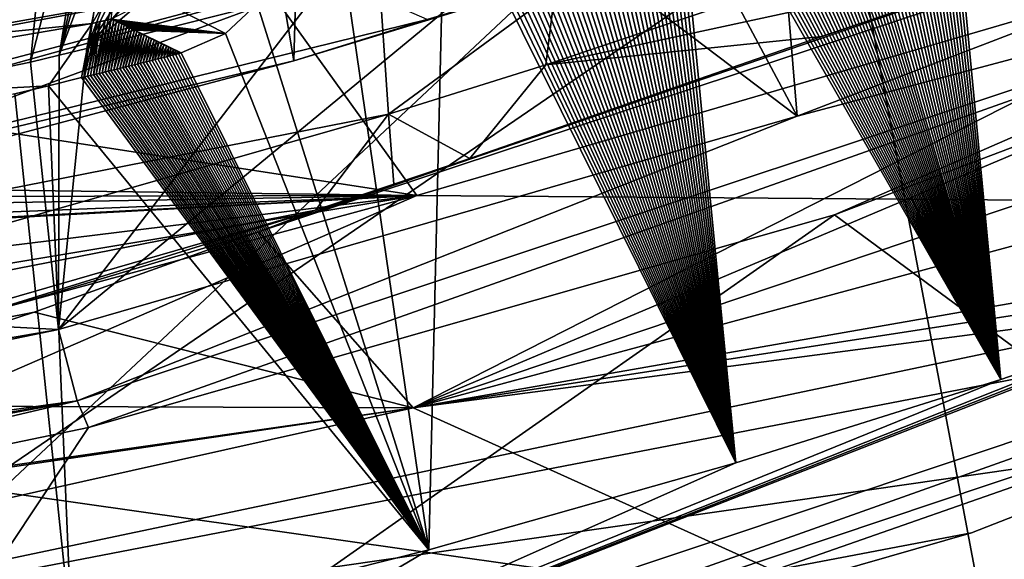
# Model space of a CAD drawing. Header units: metres. Extents: x -147 to 294, y -23 to 81.
# Tile 536 of 656: x 239.84 to 242.19, y 24.14 to 25.43. Entities that reach past the tile are written whole.
import ezdxf

# ---------------------------------------------------------------- set-up
doc = ezdxf.new("R2010")
doc.units = ezdxf.units.M
doc.layers.add('solid_AVA_153', color=7, linetype='CONTINUOUS')

msp = doc.modelspace()

# ---------------------------------------------------------------- linework, layer by layer
at = {"layer": 'solid_AVA_153'}
for points in [[(245.740753, 29.875259, 252.498108), (235.382919, 20.174784, 271.545105), (234.527771, 28.299406, 254.160568)], [(245.740753, 29.875259, 252.498108), (248.68512, 21.944908, 269.990875), (235.382919, 20.174784, 271.545105)], [(237.275391, 28.546392, 167.81636), (237.706573, 25.051956, 167.048798), (240.417999, 25.530716, 167.090698)], [(240.697891, 25.570168, 138.02034), (239.57045, 25.254509, 137.07222), (239.624069, 28.148182, 138.051407)], [(243.673233, 27.757956, 133.626556), (239.501175, 25.814024, 133.714294), (237.537369, 25.21674, 131.986908)], [(240.333527, 26.100431, 131.787186), (243.673233, 27.757956, 133.626556), (237.537369, 25.21674, 131.986908)], [(241.514343, 27.672237, 38), (234.881378, 24.941694, 38.263836), (234.814728, 25.574923, 38)], [(241.514343, 27.672237, 38), (241.820587, 27.113968, 38.263832), (234.881378, 24.941694, 38.263836)], [(241.820587, 27.113968, 38.263832), (234.909012, 24.679777, 38.900681), (234.881378, 24.941694, 38.263836)], [(241.820587, 27.113968, 38.263832), (237.469864, 25.131502, 38.900723), (234.909012, 24.679777, 38.900681)], [(241.820587, 27.113968, 38.263832), (239.943787, 25.933922, 38.900143), (237.469864, 25.131502, 38.900723)], [(241.817535, 25.734035, 266.11557), (245.346298, 25.263563, 267.65741), (243.884521, 27.096996, 263.346741)], [(240.496368, 25.333824, 158.516342), (240.260437, 26.736839, 158.937622), (240.537857, 26.829714, 158.872681)], [(241.295197, 25.576677, 158.265533), (240.496368, 25.333824, 158.516342), (240.537857, 26.829714, 158.872681)], [(239.662247, 25.112104, 158.650391), (240.01767, 26.574558, 158.961182), (240.260437, 26.736839, 158.937622)], [(240.496368, 25.333824, 158.516342), (239.662247, 25.112104, 158.650391), (240.260437, 26.736839, 158.937622)], [(240.417999, 25.530716, 167.090698), (240.790146, 25.012058, 169.307144), (246.560852, 26.697178, 168.194397)], [(246.560852, 26.697178, 168.194397), (240.790146, 25.012058, 169.307144), (243.830276, 24.988878, 171.477966)], [(239.662247, 25.112104, 158.650391), (239.853775, 26.475765, 158.973022), (240.01767, 26.574558, 158.961182)], [(245.615677, 26.547192, 149.922607), (246.037521, 26.275452, 153.760513), (240.78154, 24.505484, 148.193069)], [(243.823257, 26.05302, 145.105179), (245.615677, 26.547192, 149.922607), (240.78154, 24.505484, 148.193069)], [(239.662247, 25.112104, 158.650391), (239.667908, 26.442776, 159.000732), (239.853775, 26.475765, 158.973022)], [(234.896973, 24.789875, 135.06076), (234.897293, 24.786848, 134.737152), (240.675919, 26.277452, 136.384567)], [(237.24028, 25.182217, 135.57988), (234.896973, 24.789875, 135.06076), (240.675919, 26.277452, 136.384567)], [(234.897293, 24.786848, 134.737152), (234.897827, 24.781664, 134.2258), (240.675919, 26.277452, 136.384567)], [(234.897827, 24.781664, 134.2258), (239.501175, 25.814024, 133.714294), (240.675919, 26.277452, 136.384567)], [(237.24028, 25.182217, 135.57988), (240.675919, 26.277452, 136.384567), (238.797485, 25.601736, 136.134735)], [(246.037521, 26.275452, 153.760513), (245.480789, 25.774889, 155.593506), (240.78154, 24.505484, 148.193069)], [(242.792221, 24.783386, 159.01622), (242.182297, 26.208216, 159.717728), (242.170227, 26.203835, 159.72316)], [(242.792221, 24.783386, 159.01622), (242.194321, 26.212587, 159.712296), (242.182297, 26.208216, 159.717728)], [(242.792221, 24.783386, 159.01622), (242.121384, 26.186193, 159.744858), (242.109039, 26.181755, 159.750275)], [(242.792221, 24.783386, 159.01622), (242.133682, 26.19062, 159.739441), (242.121384, 26.186193, 159.744858)], [(242.792221, 24.783386, 159.01622), (242.14592, 26.195036, 159.734024), (242.133682, 26.19062, 159.739441)], [(242.792221, 24.783386, 159.01622), (242.158096, 26.19944, 159.728592), (242.14592, 26.195036, 159.734024)], [(242.792221, 24.783386, 159.01622), (242.170227, 26.203835, 159.72316), (242.158096, 26.19944, 159.728592)], [(242.792221, 24.783386, 159.01622), (242.059097, 26.163898, 159.771896), (242.046478, 26.159409, 159.777298)], [(242.792221, 24.783386, 159.01622), (242.071671, 26.168379, 159.766495), (242.059097, 26.163898, 159.771896)], [(242.792221, 24.783386, 159.01622), (242.084183, 26.172848, 159.761093), (242.071671, 26.168379, 159.766495)], [(242.792221, 24.783386, 159.01622), (242.096634, 26.177307, 159.755692), (242.084183, 26.172848, 159.761093)], [(242.792221, 24.783386, 159.01622), (242.109039, 26.181755, 159.750275), (242.096634, 26.177307, 159.755692)], [(242.183975, 24.573408, 159.312698), (241.995453, 26.141348, 159.798813), (241.982544, 26.136806, 159.804184)], [(242.183975, 24.573408, 159.312698), (242.008286, 26.145878, 159.793442), (241.995453, 26.141348, 159.798813)], [(242.183975, 24.573408, 159.312698), (242.021072, 26.150398, 159.788071), (242.008286, 26.145878, 159.793442)], [(242.183975, 24.573408, 159.312698), (242.033798, 26.154907, 159.782684), (242.021072, 26.150398, 159.788071)], [(242.792221, 24.783386, 159.01622), (242.046478, 26.159409, 159.777298), (242.033798, 26.154907, 159.782684)], [(242.183975, 24.573408, 159.312698), (242.792221, 24.783386, 159.01622), (242.033798, 26.154907, 159.782684)], [(242.183975, 24.573408, 159.312698), (241.917236, 26.113966, 159.830887), (241.904007, 26.109369, 159.836212)], [(242.183975, 24.573408, 159.312698), (241.930405, 26.118553, 159.825562), (241.917236, 26.113966, 159.830887)], [(242.183975, 24.573408, 159.312698), (241.943527, 26.123131, 159.820236), (241.930405, 26.118553, 159.825562)], [(242.183975, 24.573408, 159.312698), (241.956589, 26.127699, 159.81488), (241.943527, 26.123131, 159.820236)], [(242.183975, 24.573408, 159.312698), (241.969604, 26.132257, 159.80954), (241.956589, 26.127699, 159.81488)], [(242.183975, 24.573408, 159.312698), (241.982544, 26.136806, 159.804184), (241.969604, 26.132257, 159.80954)], [(240.126297, 26.020006, 131.729935), (240.333527, 26.100431, 131.787186), (237.537369, 25.21674, 131.986908)], [(241.31311, 25.923307, 160.37262), (241.623993, 26.095295, 160.288086), (241.697861, 25.201344, 160.092499)], [(241.623993, 26.095295, 160.288086), (243.286514, 25.812567, 159.343063), (241.697861, 25.201344, 160.092499)], [(242.183975, 24.573408, 159.312698), (241.85054, 26.090897, 159.857407), (241.837036, 26.086256, 159.862686)], [(242.183975, 24.573408, 159.312698), (241.863998, 26.09553, 159.852127), (241.85054, 26.090897, 159.857407)], [(242.183975, 24.573408, 159.312698), (241.877396, 26.100151, 159.846832), (241.863998, 26.09553, 159.852127)], [(242.183975, 24.573408, 159.312698), (241.890732, 26.104765, 159.841522), (241.877396, 26.100151, 159.846832)], [(242.183975, 24.573408, 159.312698), (241.904007, 26.109369, 159.836212), (241.890732, 26.104765, 159.841522)], [(242.183975, 24.573408, 159.312698), (241.78244, 26.067595, 159.883698), (241.768661, 26.062906, 159.888931)], [(242.183975, 24.573408, 159.312698), (241.796173, 26.072273, 159.878464), (241.78244, 26.067595, 159.883698)], [(242.183975, 24.573408, 159.312698), (241.80986, 26.076944, 159.873215), (241.796173, 26.072273, 159.878464)], [(242.183975, 24.573408, 159.312698), (241.823471, 26.081604, 159.86795), (241.80986, 26.076944, 159.873215)], [(242.183975, 24.573408, 159.312698), (241.837036, 26.086256, 159.862686), (241.823471, 26.081604, 159.86795)], [(243.823257, 26.05302, 145.105179), (240.78154, 24.505484, 148.193069), (240.411926, 24.925577, 138.363907)], [(242.370712, 25.598955, 141.209015), (243.823257, 26.05302, 145.105179), (240.411926, 24.925577, 138.363907)], [(242.183975, 24.573408, 159.312698), (241.71965, 26.046328, 159.907242), (241.70784, 26.042356, 159.911591)], [(242.183975, 24.573408, 159.312698), (241.7314, 26.050295, 159.902878), (241.71965, 26.046328, 159.907242)], [(242.183975, 24.573408, 159.312698), (241.743134, 26.054255, 159.898514), (241.7314, 26.050295, 159.902878)], [(242.183975, 24.573408, 159.312698), (241.754807, 26.05821, 159.894135), (241.743134, 26.054255, 159.898514)], [(242.183975, 24.573408, 159.312698), (241.768661, 26.062906, 159.888931), (241.754807, 26.05821, 159.894135)], [(239.921082, 25.942808, 131.678925), (240.126297, 26.020006, 131.729935), (237.537369, 25.21674, 131.986908)], [(240.067093, 25.694138, 162.241882), (239.93605, 25.346945, 160.602142), (240.130142, 26.020363, 163.865295)], [(240.086792, 26.010714, 163.874359), (240.130142, 26.020363, 163.865295), (239.93605, 25.346945, 160.602142)], [(240.256104, 26.038795, 163.785904), (240.332275, 26.031811, 163.640244), (240.002823, 25.363102, 160.594955)], [(240.067093, 25.694138, 162.241882), (240.256104, 26.038795, 163.785904), (240.002823, 25.363102, 160.594955)], [(240.417206, 25.987432, 163.283279), (240.002823, 25.363102, 160.594955), (240.332275, 26.031811, 163.640244)], [(242.183975, 24.573408, 159.312698), (241.648239, 26.022409, 159.933212), (241.6362, 26.018404, 159.9375)], [(242.183975, 24.573408, 159.312698), (241.660248, 26.026409, 159.928909), (241.648239, 26.022409, 159.933212)], [(242.183975, 24.573408, 159.312698), (241.672211, 26.030403, 159.924591), (241.660248, 26.026409, 159.928909)], [(242.183975, 24.573408, 159.312698), (241.684128, 26.034393, 159.920273), (241.672211, 26.030403, 159.924591)], [(242.183975, 24.573408, 159.312698), (241.695999, 26.038378, 159.915939), (241.684128, 26.034393, 159.920273)], [(242.183975, 24.573408, 159.312698), (241.70784, 26.042356, 159.911591), (241.695999, 26.038378, 159.915939)], [(240.093582, 25.998573, 84.981461), (234.898605, 24.775253, 130.699905), (234.903564, 24.727634, 84.981239)], [(236.641739, 25.034115, 130.717361), (234.898605, 24.775253, 130.699905), (240.093582, 25.998573, 84.981461)], [(240.093582, 25.998573, 84.981461), (234.903564, 24.727634, 84.981239), (237.469864, 25.131502, 38.900723)], [(238.371262, 25.442776, 130.77037), (236.641739, 25.034115, 130.717361), (240.093582, 25.998573, 84.981461)], [(240.093582, 25.998573, 84.981461), (237.469864, 25.131502, 38.900723), (239.943787, 25.933922, 38.900143)], [(240.043167, 25.999598, 163.875793), (239.93605, 25.346945, 160.602142), (239.868286, 25.33061, 160.608887)], [(239.931641, 25.969803, 163.871216), (240.043167, 25.999598, 163.875793), (239.868286, 25.33061, 160.608887)], [(240.086792, 26.010714, 163.874359), (239.93605, 25.346945, 160.602142), (240.043167, 25.999598, 163.875793)], [(242.183975, 24.573408, 159.312698), (241.575424, 25.998301, 159.958817), (241.563156, 25.994265, 159.963058)], [(242.183975, 24.573408, 159.312698), (241.587662, 26.002331, 159.954575), (241.575424, 25.998301, 159.958817)], [(242.183975, 24.573408, 159.312698), (241.599854, 26.006355, 159.950333), (241.587662, 26.002331, 159.954575)], [(242.183975, 24.573408, 159.312698), (241.612015, 26.010378, 159.94606), (241.599854, 26.006355, 159.950333)], [(242.183975, 24.573408, 159.312698), (241.62413, 26.014393, 159.941788), (241.612015, 26.010378, 159.94606)], [(242.183975, 24.573408, 159.312698), (241.6362, 26.018404, 159.9375), (241.62413, 26.014393, 159.941788)], [(240.417206, 25.987432, 163.283279), (240.500931, 25.944239, 162.93132), (240.002823, 25.363102, 160.594955)], [(242.183975, 24.573408, 159.312698), (241.50119, 25.974022, 159.984039), (241.488693, 25.969961, 159.988205)], [(242.183975, 24.573408, 159.312698), (241.513657, 25.978079, 159.979874), (241.50119, 25.974022, 159.984039)], [(242.183975, 24.573408, 159.312698), (241.526093, 25.982132, 159.975677), (241.513657, 25.978079, 159.979874)], [(242.183975, 24.573408, 159.312698), (241.538483, 25.986181, 159.971481), (241.526093, 25.982132, 159.975677)], [(242.183975, 24.573408, 159.312698), (241.550842, 25.990225, 159.96727), (241.538483, 25.986181, 159.971481)], [(242.183975, 24.573408, 159.312698), (241.563156, 25.994265, 159.963058), (241.550842, 25.990225, 159.96727)], [(237.415588, 24.82435, 160.781204), (239.819672, 25.940294, 163.86673), (239.931641, 25.969803, 163.871216)], [(237.415588, 24.82435, 160.781204), (239.931641, 25.969803, 163.871216), (239.868286, 25.33061, 160.608887)], [(242.183975, 24.573408, 159.312698), (241.425568, 25.949596, 160.008835), (241.412827, 25.945513, 160.012924)], [(242.183975, 24.573408, 159.312698), (241.438263, 25.953678, 160.00473), (241.425568, 25.949596, 160.008835)], [(242.183975, 24.573408, 159.312698), (241.450928, 25.957754, 160.000626), (241.438263, 25.953678, 160.00473)], [(242.183975, 24.573408, 159.312698), (241.463547, 25.961826, 159.99649), (241.450928, 25.957754, 160.000626)], [(242.183975, 24.573408, 159.312698), (241.476135, 25.965897, 159.992355), (241.463547, 25.961826, 159.99649)], [(242.183975, 24.573408, 159.312698), (241.488693, 25.969961, 159.988205), (241.476135, 25.965897, 159.992355)], [(239.617752, 25.833149, 131.613724), (239.921082, 25.942808, 131.678925), (237.537369, 25.21674, 131.986908)], [(240.500931, 25.944239, 162.93132), (240.508453, 25.940384, 162.899673), (240.002823, 25.363102, 160.594955)], [(240.508453, 25.940384, 162.899673), (240.612518, 25.887644, 162.462067), (240.002823, 25.363102, 160.594955)], [(241.551712, 24.374521, 159.549591), (241.361481, 25.929144, 160.029129), (241.348541, 25.925041, 160.033142)], [(241.551712, 24.374521, 159.549591), (241.374374, 25.933241, 160.025101), (241.361481, 25.929144, 160.029129)], [(241.551712, 24.374521, 159.549591), (241.387222, 25.937336, 160.021057), (241.374374, 25.933241, 160.025101)], [(241.551712, 24.374521, 159.549591), (241.40004, 25.941425, 160.016998), (241.387222, 25.937336, 160.021057)], [(242.183975, 24.573408, 159.312698), (241.412827, 25.945513, 160.012924), (241.40004, 25.941425, 160.016998)], [(241.551712, 24.374521, 159.549591), (242.183975, 24.573408, 159.312698), (241.40004, 25.941425, 160.016998)], [(241.31311, 25.923307, 160.37262), (241.697861, 25.201344, 160.092499), (241.1008, 25.654348, 160.391846)], [(241.551712, 24.374521, 159.549591), (241.283279, 25.90448, 160.053024), (241.270111, 25.900358, 160.056946)], [(241.551712, 24.374521, 159.549591), (241.296417, 25.9086, 160.049072), (241.283279, 25.90448, 160.053024)], [(241.551712, 24.374521, 159.549591), (241.309509, 25.912716, 160.04512), (241.296417, 25.9086, 160.049072)], [(241.551712, 24.374521, 159.549591), (241.322556, 25.916828, 160.041138), (241.309509, 25.912716, 160.04512)], [(241.551712, 24.374521, 159.549591), (241.335571, 25.920937, 160.037155), (241.322556, 25.916828, 160.041138)], [(241.551712, 24.374521, 159.549591), (241.348541, 25.925041, 160.033142), (241.335571, 25.920937, 160.037155)], [(240.612518, 25.887644, 162.462067), (240.557281, 25.50378, 160.512726), (240.002823, 25.363102, 160.594955)], [(241.551712, 24.374521, 159.549591), (241.203674, 25.879698, 160.076355), (241.190262, 25.875557, 160.080185)], [(241.551712, 24.374521, 159.549591), (241.217041, 25.883837, 160.07251), (241.203674, 25.879698, 160.076355)], [(241.551712, 24.374521, 159.549591), (241.230362, 25.887972, 160.068634), (241.217041, 25.883837, 160.07251)], [(241.551712, 24.374521, 159.549591), (241.243652, 25.892103, 160.064758), (241.230362, 25.887972, 160.068634)], [(241.551712, 24.374521, 159.549591), (241.256897, 25.896233, 160.060867), (241.243652, 25.892103, 160.064758)], [(241.551712, 24.374521, 159.549591), (241.270111, 25.900358, 160.056946), (241.256897, 25.896233, 160.060867)], [(239.739334, 24.313095, 268.815979), (241.817535, 25.734035, 266.11557), (238.299286, 25.86949, 265.190491)], [(241.551712, 24.374521, 159.549591), (241.136261, 25.858965, 160.095352), (241.12265, 25.854811, 160.099106)], [(241.551712, 24.374521, 159.549591), (241.149811, 25.863117, 160.091599), (241.136261, 25.858965, 160.095352)], [(241.551712, 24.374521, 159.549591), (241.163345, 25.867266, 160.087814), (241.149811, 25.863117, 160.091599)], [(241.551712, 24.374521, 159.549591), (241.176819, 25.871414, 160.084015), (241.163345, 25.867266, 160.087814)], [(241.551712, 24.374521, 159.549591), (241.190262, 25.875557, 160.080185), (241.176819, 25.871414, 160.084015)], [(241.551712, 24.374521, 159.549591), (241.054062, 25.834, 160.117584), (241.040222, 25.82983, 160.121231)], [(241.551712, 24.374521, 159.549591), (241.067856, 25.838167, 160.113922), (241.054062, 25.834, 160.117584)], [(241.551712, 24.374521, 159.549591), (241.081619, 25.842331, 160.110245), (241.067856, 25.838167, 160.113922)], [(241.551712, 24.374521, 159.549591), (241.095337, 25.846493, 160.106552), (241.081619, 25.842331, 160.110245)], [(241.551712, 24.374521, 159.549591), (241.109009, 25.850653, 160.102844), (241.095337, 25.846493, 160.106552)], [(241.551712, 24.374521, 159.549591), (241.12265, 25.854811, 160.099106), (241.109009, 25.850653, 160.102844)], [(241.551712, 24.374521, 159.549591), (240.970459, 25.808952, 160.139145), (240.95639, 25.80477, 160.14267)], [(241.551712, 24.374521, 159.549591), (240.984497, 25.813131, 160.135605), (240.970459, 25.808952, 160.139145)], [(241.551712, 24.374521, 159.549591), (240.998489, 25.81731, 160.132034), (240.984497, 25.813131, 160.135605)], [(241.551712, 24.374521, 159.549591), (241.012436, 25.821486, 160.128448), (240.998489, 25.81731, 160.132034)], [(241.551712, 24.374521, 159.549591), (241.026352, 25.825659, 160.124847), (241.012436, 25.821486, 160.128448)], [(241.551712, 24.374521, 159.549591), (241.040222, 25.82983, 160.121231), (241.026352, 25.825659, 160.124847)], [(242.580841, 25.821306, 141.107025), (242.370712, 25.598955, 141.209015), (241.098343, 25.324234, 138.53363)], [(242.580841, 25.821306, 141.107025), (241.098343, 25.324234, 138.53363), (241.119568, 25.497858, 138.46608)], [(241.697861, 25.201344, 160.092499), (243.286514, 25.812567, 159.343063), (243.307648, 25.630575, 159.395569)], [(239.999512, 25.788626, 148.850983), (234.949631, 24.289261, 158.790359), (238.208023, 24.790487, 158.660263)], [(239.999512, 25.788626, 148.850983), (237.131638, 25.003693, 149.813446), (234.949631, 24.289261, 158.790359)], [(239.999512, 25.788626, 148.850983), (239.114456, 25.523888, 148.799454), (237.131638, 25.003693, 149.813446)], [(239.999512, 25.788626, 148.850983), (238.208023, 24.790487, 158.660263), (240.814835, 25.432541, 158.34613)], [(241.551712, 24.374521, 159.549591), (240.899719, 25.788023, 160.15657), (240.885452, 25.783833, 160.159988)], [(241.551712, 24.374521, 159.549591), (240.91394, 25.792213, 160.153122), (240.899719, 25.788023, 160.15657)], [(241.551712, 24.374521, 159.549591), (240.928131, 25.7964, 160.149658), (240.91394, 25.792213, 160.153122)], [(241.551712, 24.374521, 159.549591), (240.942276, 25.800587, 160.146179), (240.928131, 25.7964, 160.149658)], [(241.551712, 24.374521, 159.549591), (240.95639, 25.80477, 160.14267), (240.942276, 25.800587, 160.146179)], [(240.81897, 24.166328, 159.743988), (240.856796, 25.775446, 160.166779), (240.602676, 25.655067, 160.208755)], [(245.480789, 25.774889, 155.593506), (244.391907, 25.136227, 157.228683), (240.78154, 24.505484, 148.193069)], [(240.81897, 24.166328, 159.743988), (241.551712, 24.374521, 159.549591), (240.856796, 25.775446, 160.166779)], [(241.551712, 24.374521, 159.549591), (240.87114, 25.77964, 160.163406), (240.856796, 25.775446, 160.166779)], [(241.551712, 24.374521, 159.549591), (240.885452, 25.783833, 160.159988), (240.87114, 25.77964, 160.163406)], [(239.739334, 24.313095, 268.815979), (242.150375, 23.971195, 269.888885), (241.817535, 25.734035, 266.11557)], [(242.150375, 23.971195, 269.888885), (245.346298, 25.263563, 267.65741), (241.817535, 25.734035, 266.11557)], [(240.067093, 25.694138, 162.241882), (240.002823, 25.363102, 160.594955), (239.93605, 25.346945, 160.602142)], [(238.054565, 25.320118, 162.127838), (240.028168, 25.509516, 161.055939), (240.012405, 25.668839, 161.156723)], [(238.078735, 25.359253, 162.130859), (238.054565, 25.320118, 162.127838), (240.012405, 25.668839, 161.156723)], [(238.078735, 25.359253, 162.130859), (240.012405, 25.668839, 161.156723), (238.096817, 25.400082, 162.132675)], [(238.107712, 25.431751, 162.13205), (238.096817, 25.400082, 162.132675), (240.012405, 25.668839, 161.156723)], [(241.1008, 25.654348, 160.391846), (241.697861, 25.201344, 160.092499), (239.934769, 24.692327, 160.463211)], [(240.557281, 25.50378, 160.512726), (241.1008, 25.654348, 160.391846), (239.934769, 24.692327, 160.463211)], [(240.81897, 24.166328, 159.743988), (240.602676, 25.655067, 160.208755), (240.40947, 25.46981, 160.20787)], [(243.307648, 25.630575, 159.395569), (240.006134, 24.458794, 160.622604), (239.979538, 24.522585, 160.504486)], [(241.697861, 25.201344, 160.092499), (243.307648, 25.630575, 159.395569), (239.979538, 24.522585, 160.504486)], [(243.307648, 25.630575, 159.395569), (241.787262, 24.966, 160.250336), (240.006134, 24.458794, 160.622604)], [(243.307648, 25.630575, 159.395569), (243.481384, 25.609646, 159.456207), (241.787262, 24.966, 160.250336)], [(241.756104, 25.391539, 139.920639), (242.370712, 25.598955, 141.209015), (240.411926, 24.925577, 138.363907)], [(241.098343, 25.324234, 138.53363), (242.370712, 25.598955, 141.209015), (241.756104, 25.391539, 139.920639)], [(241.787262, 24.966, 160.250336), (243.481384, 25.609646, 159.456207), (243.029861, 24.048775, 165.693741)], [(240.814835, 25.432541, 158.34613), (240.496368, 25.333824, 158.516342), (241.295197, 25.576677, 158.265533)], [(240.697891, 25.570168, 138.02034), (238.508392, 24.992102, 136.464462), (239.57045, 25.254509, 137.07222)], [(238.557053, 24.780571, 136.472336), (238.508392, 24.992102, 136.464462), (240.697891, 25.570168, 138.02034)], [(240.722366, 25.206287, 138.112396), (238.557053, 24.780571, 136.472336), (240.697891, 25.570168, 138.02034)], [(241.119568, 25.497858, 138.46608), (240.722366, 25.206287, 138.112396), (240.697891, 25.570168, 138.02034)], [(240.417999, 25.530716, 167.090698), (237.706573, 25.051956, 167.048798), (239.067917, 25.277245, 167.066559)], [(240.417999, 25.530716, 167.090698), (239.067917, 25.277245, 167.066559), (240.790146, 25.012058, 169.307144)], [(237.931229, 25.214405, 162.121826), (240.014893, 25.422867, 160.892044), (240.028168, 25.509516, 161.055939)], [(238.054565, 25.320118, 162.127838), (237.931229, 25.214405, 162.121826), (240.028168, 25.509516, 161.055939)], [(240.002823, 25.363102, 160.594955), (240.557281, 25.50378, 160.512726), (239.934769, 24.692327, 160.463211)], [(240.053329, 25.431648, 160.884644), (240.071625, 25.520912, 161.049088), (240.014893, 25.422867, 160.892044)], [(240.028168, 25.509516, 161.055939), (240.014893, 25.422867, 160.892044), (240.071625, 25.520912, 161.049088)], [(240.053329, 25.431648, 160.884644), (240.06076, 25.433359, 160.883255), (240.071625, 25.520912, 161.049088)], [(240.06076, 25.433359, 160.883255), (240.333481, 25.398619, 160.206223), (240.165024, 25.4858, 160.902237)], [(240.165024, 25.4858, 160.902237), (240.333481, 25.398619, 160.206223), (240.40947, 25.46981, 160.20787)], [(241.119568, 25.497858, 138.46608), (241.098343, 25.324234, 138.53363), (240.722366, 25.206287, 138.112396)], [(240.333481, 25.398619, 160.206223), (240.81897, 24.166328, 159.743988), (240.40947, 25.46981, 160.20787)], [(240.814835, 25.432541, 158.34613), (238.208023, 24.790487, 158.660263), (240.496368, 25.333824, 158.516342)], [(240.06076, 25.433359, 160.883255), (240.032074, 25.303595, 160.242645), (240.039078, 25.305302, 160.241821)], [(240.053329, 25.431648, 160.884644), (240.032074, 25.303595, 160.242645), (240.06076, 25.433359, 160.883255)], [(240.067047, 25.430384, 160.858856), (240.06076, 25.433359, 160.883255), (240.039078, 25.305302, 160.241821)], [(240.067047, 25.430384, 160.858856), (240.333481, 25.398619, 160.206223), (240.06076, 25.433359, 160.883255)], [(237.931229, 25.214405, 162.121826), (238.787079, 25.2131, 161.358002), (240.014893, 25.422867, 160.892044)], [(238.787079, 25.2131, 161.358002), (239.910904, 25.274229, 160.25592), (240.014893, 25.422867, 160.892044)], [(240.014893, 25.422867, 160.892044), (239.910904, 25.274229, 160.25592), (239.990067, 25.293449, 160.247482)], [(240.014893, 25.422867, 160.892044), (239.990067, 25.293449, 160.247482), (239.99707, 25.295094, 160.246719)], [(240.026733, 25.425552, 160.889725), (239.99707, 25.295094, 160.246719), (240.004074, 25.296789, 160.245926)], [(240.026733, 25.425552, 160.889725), (240.014893, 25.422867, 160.892044), (239.99707, 25.295094, 160.246719)], [(240.033936, 25.427197, 160.888321), (240.004074, 25.296789, 160.245926), (240.011078, 25.298487, 160.245117)], [(240.033936, 25.427197, 160.888321), (240.026733, 25.425552, 160.889725), (240.004074, 25.296789, 160.245926)], [(240.033936, 25.427197, 160.888321), (240.011078, 25.298487, 160.245117), (240.018082, 25.300188, 160.244293)], [(240.053329, 25.431648, 160.884644), (240.014893, 25.422867, 160.892044), (240.026733, 25.425552, 160.889725)], [(240.046371, 25.430048, 160.885956), (240.018082, 25.300188, 160.244293), (240.02507, 25.301889, 160.243484)], [(240.046371, 25.430048, 160.885956), (240.033936, 25.427197, 160.888321), (240.018082, 25.300188, 160.244293)], [(240.053329, 25.431648, 160.884644), (240.02507, 25.301889, 160.243484), (240.032074, 25.303595, 160.242645)], [(240.053329, 25.431648, 160.884644), (240.046371, 25.430048, 160.885956), (240.02507, 25.301889, 160.243484)], [(240.053329, 25.431648, 160.884644), (240.026733, 25.425552, 160.889725), (240.033936, 25.427197, 160.888321)], [(240.053329, 25.431648, 160.884644), (240.033936, 25.427197, 160.888321), (240.046371, 25.430048, 160.885956)], [(240.067047, 25.430384, 160.858856), (240.039078, 25.305302, 160.241821), (240.046066, 25.307013, 160.240982)], [(240.067047, 25.430384, 160.858856), (240.046066, 25.307013, 160.240982), (240.073288, 25.42741, 160.834488)], [(240.073288, 25.42741, 160.834488), (240.046066, 25.307013, 160.240982), (240.05307, 25.308723, 160.240128)], [(240.073288, 25.42741, 160.834488), (240.05307, 25.308723, 160.240128), (240.079514, 25.42444, 160.810181)], [(240.079514, 25.42444, 160.810181), (240.05307, 25.308723, 160.240128), (240.060074, 25.310438, 160.239273)], [(240.079514, 25.42444, 160.810181), (240.060074, 25.310438, 160.239273), (240.085693, 25.421474, 160.785904)], [(240.085693, 25.421474, 160.785904), (240.060074, 25.310438, 160.239273), (240.067078, 25.312155, 160.238419)], [(240.067047, 25.430384, 160.858856), (240.073288, 25.42741, 160.834488), (240.333481, 25.398619, 160.206223)], [(240.085693, 25.421474, 160.785904), (240.067078, 25.312155, 160.238419), (240.091843, 25.41851, 160.761658)], [(240.091843, 25.41851, 160.761658), (240.067078, 25.312155, 160.238419), (240.097961, 25.41555, 160.737473)], [(240.097961, 25.41555, 160.737473), (240.067078, 25.312155, 160.238419), (240.074066, 25.313873, 160.237549)], [(240.073288, 25.42741, 160.834488), (240.079514, 25.42444, 160.810181), (240.333481, 25.398619, 160.206223)], [(240.097961, 25.41555, 160.737473), (240.074066, 25.313873, 160.237549), (240.104034, 25.412592, 160.713333)], [(240.104034, 25.412592, 160.713333), (240.074066, 25.313873, 160.237549), (240.08107, 25.315594, 160.236679)], [(240.079514, 25.42444, 160.810181), (240.085693, 25.421474, 160.785904), (240.333481, 25.398619, 160.206223)], [(240.104034, 25.412592, 160.713333), (240.08107, 25.315594, 160.236679), (240.110092, 25.409637, 160.689224)], [(240.110092, 25.409637, 160.689224), (240.08107, 25.315594, 160.236679), (240.088074, 25.317318, 160.235794)], [(240.085693, 25.421474, 160.785904), (240.091843, 25.41851, 160.761658), (240.333481, 25.398619, 160.206223)], [(240.110092, 25.409637, 160.689224), (240.088074, 25.317318, 160.235794), (240.116104, 25.406685, 160.665161)], [(240.091843, 25.41851, 160.761658), (240.097961, 25.41555, 160.737473), (240.333481, 25.398619, 160.206223)], [(240.097961, 25.41555, 160.737473), (240.104034, 25.412592, 160.713333), (240.333481, 25.398619, 160.206223)], [(240.104034, 25.412592, 160.713333), (240.110092, 25.409637, 160.689224), (240.333481, 25.398619, 160.206223)], [(240.110092, 25.409637, 160.689224), (240.116104, 25.406685, 160.665161), (240.333481, 25.398619, 160.206223)], [(240.116104, 25.406685, 160.665161), (240.088074, 25.317318, 160.235794), (240.095078, 25.319044, 160.234909)], [(240.116104, 25.406685, 160.665161), (240.095078, 25.319044, 160.234909), (240.122086, 25.403732, 160.641144)], [(240.122086, 25.403732, 160.641144), (240.095078, 25.319044, 160.234909), (240.102066, 25.320772, 160.234024)], [(240.122086, 25.403732, 160.641144), (240.102066, 25.320772, 160.234024), (240.127991, 25.400774, 160.617157)], [(240.127991, 25.400774, 160.617157), (240.102066, 25.320772, 160.234024), (240.10907, 25.322502, 160.233124)], [(240.127991, 25.400774, 160.617157), (240.10907, 25.322502, 160.233124), (240.13385, 25.39781, 160.593216)], [(240.13385, 25.39781, 160.593216), (240.10907, 25.322502, 160.233124), (240.116074, 25.324236, 160.232224)], [(240.13385, 25.39781, 160.593216), (240.116074, 25.324236, 160.232224), (240.139679, 25.394848, 160.569305)], [(240.139679, 25.394848, 160.569305), (240.116074, 25.324236, 160.232224), (240.123062, 25.32597, 160.231308)], [(240.116104, 25.406685, 160.665161), (240.228043, 25.352276, 160.216858), (240.333481, 25.398619, 160.206223)], [(240.116104, 25.406685, 160.665161), (240.222061, 25.354996, 160.23999), (240.228043, 25.352276, 160.216858)], [(240.116104, 25.406685, 160.665161), (240.122086, 25.403732, 160.641144), (240.222061, 25.354996, 160.23999)], [(240.122086, 25.403732, 160.641144), (240.21608, 25.357731, 160.263184), (240.222061, 25.354996, 160.23999)], [(240.122086, 25.403732, 160.641144), (240.210114, 25.360481, 160.286423), (240.21608, 25.357731, 160.263184)], [(240.122086, 25.403732, 160.641144), (240.204163, 25.363249, 160.309708), (240.210114, 25.360481, 160.286423)], [(240.204163, 25.363249, 160.309708), (240.122086, 25.403732, 160.641144), (240.127991, 25.400774, 160.617157)], [(240.139679, 25.394848, 160.569305), (240.123062, 25.32597, 160.231308), (240.145462, 25.39189, 160.545456)], [(240.145462, 25.39189, 160.545456), (240.123062, 25.32597, 160.231308), (240.130066, 25.327707, 160.230392)], [(240.127991, 25.400774, 160.617157), (240.198227, 25.366034, 160.333038), (240.204163, 25.363249, 160.309708)], [(240.127991, 25.400774, 160.617157), (240.186371, 25.371649, 160.379883), (240.192291, 25.368834, 160.35643)], [(240.127991, 25.400774, 160.617157), (240.192291, 25.368834, 160.35643), (240.198227, 25.366034, 160.333038)], [(240.186371, 25.371649, 160.379883), (240.127991, 25.400774, 160.617157), (240.13385, 25.39781, 160.593216)], [(240.145462, 25.39189, 160.545456), (240.130066, 25.327707, 160.230392), (240.151245, 25.388943, 160.521637)], [(240.151245, 25.388943, 160.521637), (240.130066, 25.327707, 160.230392), (240.13707, 25.329447, 160.229462)], [(240.13385, 25.39781, 160.593216), (240.139679, 25.394848, 160.569305), (240.18045, 25.374481, 160.403366)], [(240.13385, 25.39781, 160.593216), (240.18045, 25.374481, 160.403366), (240.186371, 25.371649, 160.379883)], [(240.151245, 25.388943, 160.521637), (240.13707, 25.329447, 160.229462), (240.157043, 25.386007, 160.497879)], [(240.157043, 25.386007, 160.497879), (240.13707, 25.329447, 160.229462), (240.144073, 25.33119, 160.228531)], [(240.139679, 25.394848, 160.569305), (240.174561, 25.377331, 160.42691), (240.18045, 25.374481, 160.403366)], [(240.139679, 25.394848, 160.569305), (240.145462, 25.39189, 160.545456), (240.174561, 25.377331, 160.42691)], [(240.157043, 25.386007, 160.497879), (240.144073, 25.33119, 160.228531), (240.162842, 25.383093, 160.474167)], [(240.145462, 25.39189, 160.545456), (240.168686, 25.380198, 160.450516), (240.174561, 25.377331, 160.42691)], [(240.145462, 25.39189, 160.545456), (240.151245, 25.388943, 160.521637), (240.168686, 25.380198, 160.450516)], [(240.151245, 25.388943, 160.521637), (240.157043, 25.386007, 160.497879), (240.168686, 25.380198, 160.450516)], [(240.157043, 25.386007, 160.497879), (240.162842, 25.383093, 160.474167), (240.168686, 25.380198, 160.450516)], [(240.333481, 25.398619, 160.206223), (240.228043, 25.352276, 160.216858), (240.81897, 24.166328, 159.743988)], [(240.916763, 25.100157, 138.75119), (241.756104, 25.391539, 139.920639), (240.411926, 24.925577, 138.363907)], [(241.098343, 25.324234, 138.53363), (241.756104, 25.391539, 139.920639), (240.916763, 25.100157, 138.75119)], [(239.93605, 25.346945, 160.602142), (240.002823, 25.363102, 160.594955), (239.934769, 24.692327, 160.463211)], [(240.162842, 25.383093, 160.474167), (240.144073, 25.33119, 160.228531), (240.151062, 25.332933, 160.2276)], [(240.162842, 25.383093, 160.474167), (240.151062, 25.332933, 160.2276), (240.168686, 25.380198, 160.450516)], [(240.168686, 25.380198, 160.450516), (240.151062, 25.332933, 160.2276), (240.158066, 25.334681, 160.226654)], [(240.168686, 25.380198, 160.450516), (240.158066, 25.334681, 160.226654), (240.174561, 25.377331, 160.42691)], [(240.174561, 25.377331, 160.42691), (240.158066, 25.334681, 160.226654), (240.16507, 25.33643, 160.225708)], [(240.174561, 25.377331, 160.42691), (240.16507, 25.33643, 160.225708), (240.18045, 25.374481, 160.403366)], [(240.18045, 25.374481, 160.403366), (240.16507, 25.33643, 160.225708), (240.172058, 25.338181, 160.224747)], [(240.18045, 25.374481, 160.403366), (240.172058, 25.338181, 160.224747), (240.186371, 25.371649, 160.379883)], [(240.186371, 25.371649, 160.379883), (240.172058, 25.338181, 160.224747), (240.179062, 25.339935, 160.223785)], [(240.186371, 25.371649, 160.379883), (240.179062, 25.339935, 160.223785), (240.192291, 25.368834, 160.35643)], [(240.192291, 25.368834, 160.35643), (240.179062, 25.339935, 160.223785), (240.186066, 25.34169, 160.222809)], [(240.192291, 25.368834, 160.35643), (240.186066, 25.34169, 160.222809), (240.198227, 25.366034, 160.333038)], [(240.198227, 25.366034, 160.333038), (240.186066, 25.34169, 160.222809), (240.193054, 25.343449, 160.221832)], [(240.198227, 25.366034, 160.333038), (240.193054, 25.343449, 160.221832), (240.204163, 25.363249, 160.309708)], [(240.204163, 25.363249, 160.309708), (240.193054, 25.343449, 160.221832), (240.200058, 25.345209, 160.220856)], [(240.204163, 25.363249, 160.309708), (240.200058, 25.345209, 160.220856), (240.210114, 25.360481, 160.286423)], [(239.868286, 25.33061, 160.608887), (239.93605, 25.346945, 160.602142), (239.934769, 24.692327, 160.463211)], [(240.172058, 25.338181, 160.224747), (240.16507, 25.33643, 160.225708), (240.81897, 24.166328, 159.743988)], [(240.179062, 25.339935, 160.223785), (240.172058, 25.338181, 160.224747), (240.81897, 24.166328, 159.743988)], [(240.186066, 25.34169, 160.222809), (240.179062, 25.339935, 160.223785), (240.81897, 24.166328, 159.743988)], [(240.193054, 25.343449, 160.221832), (240.186066, 25.34169, 160.222809), (240.81897, 24.166328, 159.743988)], [(240.200058, 25.345209, 160.220856), (240.193054, 25.343449, 160.221832), (240.81897, 24.166328, 159.743988)], [(240.210114, 25.360481, 160.286423), (240.200058, 25.345209, 160.220856), (240.207062, 25.346972, 160.219864)], [(240.207062, 25.346972, 160.219864), (240.200058, 25.345209, 160.220856), (240.81897, 24.166328, 159.743988)], [(240.210114, 25.360481, 160.286423), (240.207062, 25.346972, 160.219864), (240.21608, 25.357731, 160.263184)], [(240.21608, 25.357731, 160.263184), (240.207062, 25.346972, 160.219864), (240.21405, 25.348736, 160.218872)], [(240.21405, 25.348736, 160.218872), (240.207062, 25.346972, 160.219864), (240.81897, 24.166328, 159.743988)], [(240.21608, 25.357731, 160.263184), (240.21405, 25.348736, 160.218872), (240.222061, 25.354996, 160.23999)], [(240.222061, 25.354996, 160.23999), (240.21405, 25.348736, 160.218872), (240.221054, 25.350504, 160.217865)], [(240.221054, 25.350504, 160.217865), (240.21405, 25.348736, 160.218872), (240.81897, 24.166328, 159.743988)], [(240.222061, 25.354996, 160.23999), (240.221054, 25.350504, 160.217865), (240.228043, 25.352276, 160.216858)], [(240.228043, 25.352276, 160.216858), (240.221054, 25.350504, 160.217865), (240.81897, 24.166328, 159.743988)], [(237.415588, 24.82435, 160.781204), (239.868286, 25.33061, 160.608887), (239.934769, 24.692327, 160.463211)], [(238.208023, 24.790487, 158.660263), (239.662247, 25.112104, 158.650391), (240.496368, 25.333824, 158.516342)], [(240.011414, 23.690666, 159.677078), (244.084244, 25.051426, 157.911041), (244.112732, 25.315119, 158.074615)], [(240.011414, 23.690666, 159.677078), (244.112732, 25.315119, 158.074615), (243.4384, 25.029299, 158.614075)], [(240.08107, 25.315594, 160.236679), (240.074066, 25.313873, 160.237549), (240.81897, 24.166328, 159.743988)], [(240.088074, 25.317318, 160.235794), (240.08107, 25.315594, 160.236679), (240.81897, 24.166328, 159.743988)], [(240.095078, 25.319044, 160.234909), (240.088074, 25.317318, 160.235794), (240.81897, 24.166328, 159.743988)], [(240.102066, 25.320772, 160.234024), (240.095078, 25.319044, 160.234909), (240.81897, 24.166328, 159.743988)], [(240.10907, 25.322502, 160.233124), (240.102066, 25.320772, 160.234024), (240.81897, 24.166328, 159.743988)], [(240.116074, 25.324236, 160.232224), (240.10907, 25.322502, 160.233124), (240.81897, 24.166328, 159.743988)], [(240.123062, 25.32597, 160.231308), (240.116074, 25.324236, 160.232224), (240.81897, 24.166328, 159.743988)], [(240.130066, 25.327707, 160.230392), (240.123062, 25.32597, 160.231308), (240.81897, 24.166328, 159.743988)], [(240.13707, 25.329447, 160.229462), (240.130066, 25.327707, 160.230392), (240.81897, 24.166328, 159.743988)], [(240.144073, 25.33119, 160.228531), (240.13707, 25.329447, 160.229462), (240.81897, 24.166328, 159.743988)], [(240.151062, 25.332933, 160.2276), (240.144073, 25.33119, 160.228531), (240.81897, 24.166328, 159.743988)], [(240.158066, 25.334681, 160.226654), (240.151062, 25.332933, 160.2276), (240.81897, 24.166328, 159.743988)], [(240.16507, 25.33643, 160.225708), (240.158066, 25.334681, 160.226654), (240.81897, 24.166328, 159.743988)], [(241.098343, 25.324234, 138.53363), (240.916763, 25.100157, 138.75119), (240.722366, 25.206287, 138.112396)], [(239.990067, 25.293449, 160.247482), (239.910904, 25.274229, 160.25592), (240.81897, 24.166328, 159.743988)], [(239.99707, 25.295094, 160.246719), (239.990067, 25.293449, 160.247482), (240.81897, 24.166328, 159.743988)], [(240.004074, 25.296789, 160.245926), (239.99707, 25.295094, 160.246719), (240.81897, 24.166328, 159.743988)], [(240.011078, 25.298487, 160.245117), (240.004074, 25.296789, 160.245926), (240.81897, 24.166328, 159.743988)], [(240.018082, 25.300188, 160.244293), (240.011078, 25.298487, 160.245117), (240.81897, 24.166328, 159.743988)], [(240.02507, 25.301889, 160.243484), (240.018082, 25.300188, 160.244293), (240.81897, 24.166328, 159.743988)], [(240.032074, 25.303595, 160.242645), (240.02507, 25.301889, 160.243484), (240.81897, 24.166328, 159.743988)], [(240.039078, 25.305302, 160.241821), (240.032074, 25.303595, 160.242645), (240.81897, 24.166328, 159.743988)], [(240.046066, 25.307013, 160.240982), (240.039078, 25.305302, 160.241821), (240.81897, 24.166328, 159.743988)], [(240.05307, 25.308723, 160.240128), (240.046066, 25.307013, 160.240982), (240.81897, 24.166328, 159.743988)], [(240.060074, 25.310438, 160.239273), (240.05307, 25.308723, 160.240128), (240.81897, 24.166328, 159.743988)], [(240.067078, 25.312155, 160.238419), (240.060074, 25.310438, 160.239273), (240.81897, 24.166328, 159.743988)], [(240.074066, 25.313873, 160.237549), (240.067078, 25.312155, 160.238419), (240.81897, 24.166328, 159.743988)], [(239.067917, 25.277245, 167.066559), (237.706573, 25.051956, 167.048798), (240.790146, 25.012058, 169.307144)], [(238.787079, 25.2131, 161.358002), (239.830582, 25.254879, 160.26355), (239.910904, 25.274229, 160.25592)], [(239.910904, 25.274229, 160.25592), (239.830582, 25.254879, 160.26355), (239.966385, 23.951576, 159.871994)], [(239.910904, 25.274229, 160.25592), (239.966385, 23.951576, 159.871994), (240.81897, 24.166328, 159.743988)], [(237.40004, 24.753267, 160.426361), (239.966385, 23.951576, 159.871994), (239.830582, 25.254879, 160.26355)], [(242.150375, 23.971195, 269.888885), (244.560532, 23.391039, 271.390839), (245.346298, 25.263563, 267.65741)], [(240.722366, 25.206287, 138.112396), (238.563644, 24.588909, 136.559265), (238.557053, 24.780571, 136.472336)], [(240.722366, 25.206287, 138.112396), (240.54837, 24.977057, 138.354721), (238.563644, 24.588909, 136.559265)], [(241.697861, 25.201344, 160.092499), (239.979538, 24.522585, 160.504486), (239.934769, 24.692327, 160.463211)], [(240.722366, 25.206287, 138.112396), (240.735504, 25.039089, 138.549149), (240.54837, 24.977057, 138.354721)], [(240.722366, 25.206287, 138.112396), (240.916763, 25.100157, 138.75119), (240.735504, 25.039089, 138.549149)], [(244.391907, 25.136227, 157.228683), (244.168945, 25.027336, 157.460846), (240.78154, 24.505484, 148.193069)], [(240.735504, 25.039089, 138.549149), (240.916763, 25.100157, 138.75119), (240.411926, 24.925577, 138.363907)], [(237.706573, 25.051956, 167.048798), (237.711487, 25.005478, 167.243347), (240.790146, 25.012058, 169.307144)], [(240.005112, 23.601097, 159.360794), (243.935669, 24.918802, 157.680908), (244.084244, 25.051426, 157.911041)], [(240.005112, 23.601097, 159.360794), (244.084244, 25.051426, 157.911041), (240.011414, 23.690666, 159.677078)], [(240.735504, 25.039089, 138.549149), (240.411926, 24.925577, 138.363907), (240.54837, 24.977057, 138.354721)], [(234.906097, 24.702452, 166.976425), (234.949234, 24.293495, 168.674271), (240.790146, 25.012058, 169.307144)], [(236.38472, 24.770159, 167.4272), (234.906097, 24.702452, 166.976425), (240.790146, 25.012058, 169.307144)], [(234.949234, 24.293495, 168.674271), (234.975662, 24.043077, 169.664902), (240.790146, 25.012058, 169.307144)], [(240.790146, 25.012058, 169.307144), (234.975662, 24.043077, 169.664902), (236.762283, 23.918787, 170.923325)], [(237.051498, 24.860815, 167.431641), (236.38472, 24.770159, 167.4272), (240.790146, 25.012058, 169.307144)], [(240.790146, 25.012058, 169.307144), (236.762283, 23.918787, 170.923325), (237.834473, 23.728584, 172.126114)], [(237.716431, 24.958689, 167.437683), (237.051498, 24.860815, 167.431641), (240.790146, 25.012058, 169.307144)], [(237.711487, 25.005478, 167.243347), (237.716431, 24.958689, 167.437683), (240.790146, 25.012058, 169.307144)], [(240.790146, 25.012058, 169.307144), (237.834473, 23.728584, 172.126114), (243.830276, 24.988878, 171.477966)], [(240.011414, 23.690666, 159.677078), (243.4384, 25.029299, 158.614075), (242.792221, 24.783386, 159.01622)], [(244.168945, 25.027336, 157.460846), (243.935669, 24.918802, 157.680908), (240.78154, 24.505484, 148.193069)], [(243.830276, 24.988878, 171.477966), (237.834473, 23.728584, 172.126114), (243.852325, 24.889851, 171.805756)], [(238.461426, 24.374159, 136.889923), (240.54837, 24.977057, 138.354721), (239.562698, 24.671419, 137.52388)], [(238.563644, 24.588909, 136.559265), (240.54837, 24.977057, 138.354721), (238.461426, 24.374159, 136.889923)], [(241.787262, 24.966, 160.250336), (243.029861, 24.048775, 165.693741), (239.086441, 23.07501, 166.263306)], [(240.006134, 24.458794, 160.622604), (241.787262, 24.966, 160.250336), (239.086441, 23.07501, 166.263306)], [(239.562698, 24.671419, 137.52388), (240.54837, 24.977057, 138.354721), (240.411926, 24.925577, 138.363907)], [(239.562698, 24.671419, 137.52388), (240.411926, 24.925577, 138.363907), (239.876465, 24.733744, 138.398529)], [(240.78154, 24.505484, 148.193069), (239.876465, 24.733744, 138.398529), (240.411926, 24.925577, 138.363907)], [(242.114014, 24.207413, 158.830826), (243.935669, 24.918802, 157.680908), (240.005112, 23.601097, 159.360794)], [(243.935669, 24.918802, 157.680908), (241.641312, 24.117346, 158.179535), (240.78154, 24.505484, 148.193069)], [(242.114014, 24.207413, 158.830826), (241.641312, 24.117346, 158.179535), (243.935669, 24.918802, 157.680908)], [(243.029999, 24.476759, 172.584915), (243.852325, 24.889851, 171.805756), (237.834473, 23.728584, 172.126114)], [(237.415588, 24.82435, 160.781204), (239.934769, 24.692327, 160.463211), (237.478806, 24.182899, 160.63504)], [(240.011414, 23.690666, 159.677078), (242.792221, 24.783386, 159.01622), (242.183975, 24.573408, 159.312698)], [(237.5336, 23.450041, 160.035049), (239.966385, 23.951576, 159.871994), (237.40004, 24.753267, 160.426361)], [(239.562698, 24.671419, 137.52388), (239.876465, 24.733744, 138.398529), (239.192307, 24.511492, 138.439575)], [(240.78154, 24.505484, 148.193069), (239.192307, 24.511492, 138.439575), (239.876465, 24.733744, 138.398529)], [(239.934769, 24.692327, 160.463211), (239.979538, 24.522585, 160.504486), (234.997131, 23.837429, 160.69223)], [(237.478806, 24.182899, 160.63504), (239.934769, 24.692327, 160.463211), (234.997131, 23.837429, 160.69223)], [(240.011414, 23.690666, 159.677078), (242.183975, 24.573408, 159.312698), (241.551712, 24.374521, 159.549591)], [(239.979538, 24.522585, 160.504486), (235.013611, 23.682394, 160.721329), (234.997131, 23.837429, 160.69223)], [(239.979538, 24.522585, 160.504486), (235.022751, 23.597157, 160.854782), (235.013611, 23.682394, 160.721329)], [(239.979538, 24.522585, 160.504486), (237.519547, 23.944008, 160.797165), (235.022751, 23.597157, 160.854782)], [(239.979538, 24.522585, 160.504486), (240.006134, 24.458794, 160.622604), (237.519547, 23.944008, 160.797165)], [(240.78154, 24.505484, 148.193069), (235.016144, 23.658037, 138.61676), (237.091293, 23.977629, 138.544083)], [(240.78154, 24.505484, 148.193069), (235.061127, 23.230885, 148.614792), (235.016144, 23.658037, 138.61676)], [(240.78154, 24.505484, 148.193069), (241.641312, 24.117346, 158.179535), (235.061127, 23.230885, 148.614792)], [(240.78154, 24.505484, 148.193069), (237.091293, 23.977629, 138.544083), (239.192307, 24.511492, 138.439575)], [(242.540314, 23.977695, 173.87442), (243.029999, 24.476759, 172.584915), (237.834473, 23.728584, 172.126114)], [(237.519547, 23.944008, 160.797165), (240.006134, 24.458794, 160.622604), (239.086441, 23.07501, 166.263306)], [(240.011414, 23.690666, 159.677078), (241.551712, 24.374521, 159.549591), (240.81897, 24.166328, 159.743988)], [(238.962906, 22.629864, 272.016083), (242.150375, 23.971195, 269.888885), (239.739334, 24.313095, 268.815979)], [(242.114014, 24.207413, 158.830826), (240.005112, 23.601097, 159.360794), (241.641312, 24.117346, 158.179535)], [(240.011414, 23.690666, 159.677078), (240.81897, 24.166328, 159.743988), (239.966385, 23.951576, 159.871994)]]:
    msp.add_3dface(points, dxfattribs=at)

doc.saveas('drawing.dxf')
